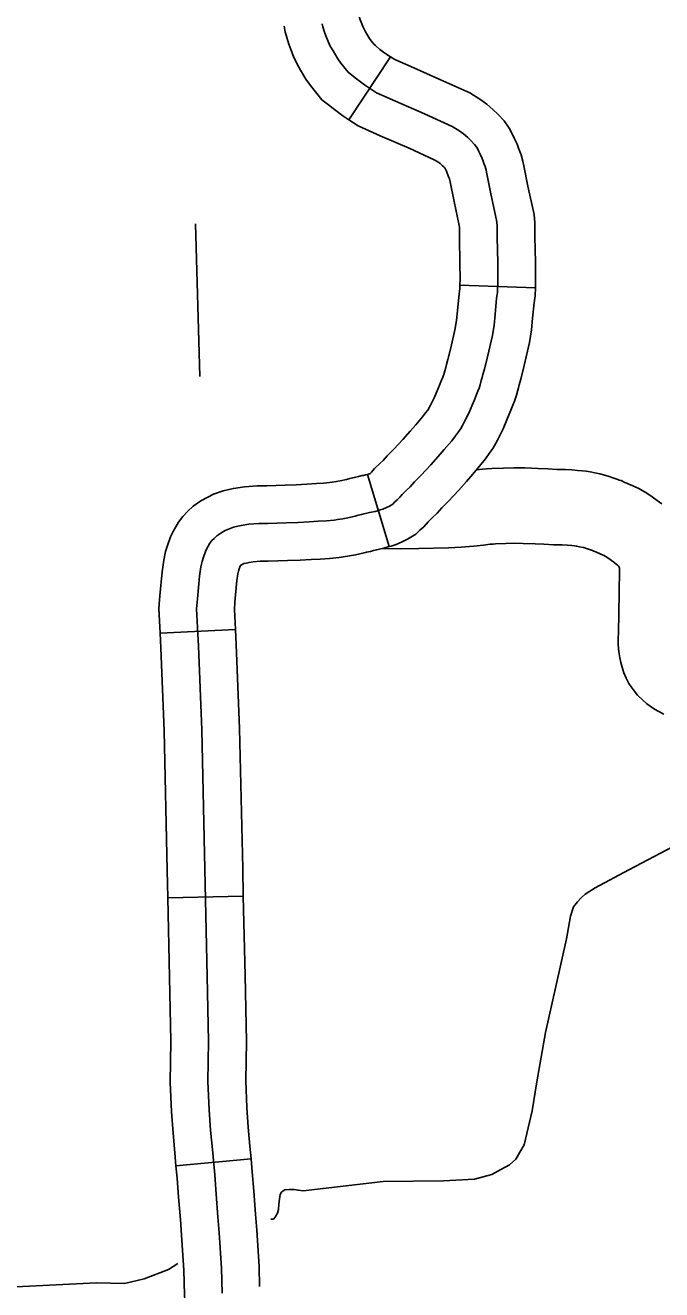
# Model space of a CAD drawing. Extents: x 1720274 to 1751788, y 372074 to 391887.
# Drawn here: x 1730899.4 to 1731099.2, y 375405 to 375802.1 of the extents above; entities that cross this region are included whole.
import ezdxf

# ---------------------------------------------------------------- set-up
doc = ezdxf.new("R2010")
doc.units = 0
for name, color, linetype in [('Level 32', 7, 'Continuous'), ('Level 35', 7, 'Continuous'), ('Level 4', 7, 'Continuous'), ('Level 45', 7, 'Continuous')]:
    doc.layers.add(name, color=color, linetype=linetype)

msp = doc.modelspace()

# ---------------------------------------------------------------- linework, layer by layer
at = {"layer": 'Level 32'}
for p, q in [((1731014.09, 375792.23), (1731001.02, 375772.46)), ((1731059.56, 375719.68), (1731035.87, 375720.47)), ((1731013.64, 375638.38), (1731006.87, 375661.09)), ((1730941.71, 375611.16), (1730965.38, 375612.37)), ((1730944.14, 375528.12), (1730967.84, 375528.64)), ((1730946.69, 375443.95), (1730970.29, 375446.12))]:
    msp.add_line(p, q, dxfattribs=at)
for points in [[(1731014.09, 375792.23), (1731012.65, 375793.18), (1731010.75, 375794.57), (1731009.31, 375795.8), (1731008.97, 375796.05), (1731008.01, 375797.23), (1731007.5, 375798), (1731006.24, 375800.07), (1731005.67, 375801.09), (1731005.36, 375801.72), (1731004.84, 375803.07), (1731004.55, 375803.83), (1731004.23, 375804.92), (1731004.19, 375805.06), (1731004.17, 375805.21)], [(1731001.02, 375772.46), (1730999.12, 375773.71), (1730996.02, 375775.98), (1730994.63, 375777.17), (1730992.53, 375778.69), (1730988.9, 375783.18), (1730987.52, 375785.25), (1730985.8, 375788.06), (1730984.62, 375790.15), (1730983.57, 375792.36), (1730982.74, 375794.53), (1730982.09, 375796.2), (1730981.46, 375798.35), (1730980.96, 375800.11), (1730980.71, 375801.86)], [(1731047.72, 375727.51), (1731047.58, 375735.63), (1731047.58, 375737.79), (1731047.52, 375739.35), (1731047.38, 375740.97), (1731045.62, 375749.15), (1731044.34, 375755.51), (1731044.07, 375756.66), (1731043.8, 375757.74), (1731043.39, 375758.76), (1731043.12, 375759.5), (1731042.85, 375760.25), (1731042.31, 375761.4), (1731041.71, 375762.68), (1731041.23, 375763.63), (1731040.49, 375764.64), (1731039.34, 375765.93), (1731038.33, 375766.87), (1731036.97, 375768.02), (1731035.49, 375769.11), (1731033.39, 375770.39), (1731024.74, 375774.31), (1731015.62, 375778.31), (1731009.67, 375780.94), (1731005.89, 375783.45), (1731003.39, 375785.27), (1731001.97, 375786.49), (1731000.75, 375787.37), (1730998.45, 375790.21), (1730997.51, 375791.63), (1730996.02, 375794.06), (1730995.14, 375795.62), (1730994.47, 375797.04), (1730993.79, 375798.8), (1730993.32, 375800.02), (1730992.85, 375801.64), (1730992.58, 375802.59)], [(1731059.56, 375719.68), (1731059.64, 375722.18), (1731059.57, 375727.69), (1731059.43, 375735.73), (1731059.43, 375738.05), (1731059.35, 375740.1), (1731059.13, 375742.71), (1731057.23, 375751.57), (1731055.92, 375758.04), (1731055.59, 375759.45), (1731055.1, 375761.4), (1731054.47, 375762.98), (1731054.26, 375763.55), (1731053.81, 375764.8), (1731053.03, 375766.45), (1731052.36, 375767.86), (1731051.38, 375769.82), (1731049.71, 375772.11), (1731047.82, 375774.22), (1731046.21, 375775.72), (1731044.31, 375777.34), (1731042.08, 375778.96), (1731038.96, 375780.88), (1731029.56, 375785.14), (1731020.4, 375789.15), (1731015.38, 375791.37), (1731014.09, 375792.23)], [(1731035.87, 375720.47), (1731035.93, 375722.42), (1731035.87, 375727.34), (1731035.73, 375735.53), (1731035.73, 375737.53), (1731035.69, 375738.6), (1731035.64, 375739.23), (1731034.02, 375746.74), (1731032.76, 375752.98), (1731032.55, 375753.87), (1731032.5, 375754.09), (1731032.32, 375754.54), (1731031.99, 375755.46), (1731031.9, 375755.69), (1731031.6, 375756.34), (1731031.12, 375757.34), (1731030.86, 375757.63), (1731030.44, 375758.03), (1731029.64, 375758.71), (1731028.89, 375759.25), (1731027.83, 375759.9), (1731019.92, 375763.49), (1731010.84, 375767.46), (1731003.96, 375770.51), (1731001.02, 375772.46)], [(1731010.26, 375649.73), (1731010.81, 375649.9), (1731011.68, 375650.17), (1731012.81, 375650.68), (1731013.74, 375651.11), (1731014.76, 375651.76), (1731015.36, 375652.31), (1731016.18, 375653.04), (1731016.99, 375653.94), (1731017.71, 375654.79), (1731019, 375656.03), (1731020.2, 375657.15), (1731021.61, 375658.73), (1731023.66, 375660.79), (1731026.7, 375664.08), (1731029.05, 375666.74), (1731030.97, 375668.88), (1731033.28, 375671.66), (1731034.48, 375673.16), (1731035.42, 375674.44), (1731036.15, 375675.51), (1731036.66, 375676.41), (1731037.13, 375677.31), (1731037.64, 375678.29), (1731038.67, 375680.35), (1731039.7, 375682.79), (1731040.42, 375684.54), (1731041.11, 375686.21), (1731041.49, 375687.19), (1731041.88, 375688.14), (1731042.22, 375689.21), (1731042.56, 375690.58), (1731042.82, 375691.47), (1731043.08, 375692.42), (1731043.55, 375694.09), (1731044.57, 375698.02), (1731046.07, 375704.74), (1731046.57, 375707.96), (1731046.91, 375711.28), (1731047.38, 375716.42), (1731047.65, 375718.25), (1731047.79, 375722.3), (1731047.72, 375727.51)], [(1731006.87, 375661.09), (1731007.37, 375661.24), (1731007.47, 375661.27), (1731007.74, 375661.39), (1731007.8, 375661.45), (1731008.07, 375661.75), (1731009.06, 375662.91), (1731010.84, 375664.63), (1731011.72, 375665.45), (1731012.99, 375666.87), (1731015.11, 375668.99), (1731017.9, 375672.03), (1731020.21, 375674.63), (1731022, 375676.62), (1731024.09, 375679.14), (1731025.07, 375680.36), (1731025.74, 375681.27), (1731026.09, 375681.79), (1731026.26, 375682.1), (1731026.63, 375682.79), (1731027.09, 375683.68), (1731027.9, 375685.3), (1731028.76, 375687.35), (1731029.47, 375689.06), (1731030.11, 375690.62), (1731030.49, 375691.59), (1731030.73, 375692.19), (1731030.82, 375692.45), (1731031.11, 375693.64), (1731031.4, 375694.66), (1731031.66, 375695.58), (1731032.11, 375697.19), (1731033.05, 375700.81), (1731034.42, 375706.95), (1731034.81, 375709.48), (1731035.11, 375712.42), (1731035.61, 375717.83), (1731035.83, 375719.31), (1731035.87, 375720.47)], [(1731013.64, 375638.38), (1731014.26, 375638.56), (1731015.89, 375639.07), (1731017.76, 375639.91), (1731019.44, 375640.7), (1731021.98, 375642.31), (1731023.31, 375643.52), (1731024.55, 375644.63), (1731025.9, 375646.13), (1731026.37, 375646.68), (1731027.15, 375647.44), (1731028.67, 375648.85), (1731030.23, 375650.59), (1731032.21, 375652.58), (1731035.49, 375656.14), (1731037.89, 375658.84), (1731039.94, 375661.13), (1731042.47, 375664.17), (1731043.89, 375665.95), (1731045.1, 375667.61), (1731046.21, 375669.23), (1731047.06, 375670.72), (1731047.63, 375671.82), (1731048.2, 375672.9), (1731049.44, 375675.4), (1731050.63, 375678.22), (1731051.38, 375680.03), (1731052.11, 375681.8), (1731052.5, 375682.79), (1731053.02, 375684.08), (1731053.62, 375685.96), (1731054.01, 375687.51), (1731054.23, 375688.29), (1731054.5, 375689.25), (1731054.98, 375690.98), (1731056.09, 375695.24), (1731057.72, 375702.54), (1731058.33, 375706.45), (1731058.7, 375710.13), (1731059.15, 375715.01), (1731059.47, 375717.18), (1731059.56, 375719.69)], [(1731006.87, 375661.09), (1731006.23, 375660.91), (1731005.6, 375660.76), (1731005.21, 375660.68), (1731003.98, 375660.43), (1731002.72, 375660.11), (1731002.15, 375659.96), (1731001.25, 375659.77), (1731000.26, 375659.52), (1730998.22, 375659.05), (1730997.06, 375658.83), (1730995.72, 375658.62), (1730994.89, 375658.5), (1730992.99, 375658.27), (1730990.81, 375658.17), (1730987.82, 375658.02), (1730984.48, 375657.81), (1730980.95, 375657.68), (1730975.27, 375657.52), (1730972.22, 375657.52), (1730968.19, 375657.2), (1730964.73, 375656.67), (1730963.34, 375656.29), (1730961.51, 375655.91), (1730958.49, 375654.82), (1730956.7, 375653.92), (1730954.49, 375652.72), (1730952.1, 375651.05), (1730950.34, 375649.45), (1730948.81, 375647.82), (1730947.54, 375646.05), (1730946.61, 375644.58), (1730945.9, 375643.31), (1730945, 375641.5), (1730944.05, 375638.78), (1730943.45, 375636.82), (1730942.84, 375634.17), (1730942.32, 375630.5), (1730941.61, 375622.95), (1730941.31, 375618.97), (1730941.71, 375611.16)], [(1731010.26, 375649.73), (1731009.25, 375649.45), (1731008.09, 375649.17), (1731007.49, 375649.06), (1731006.62, 375648.88), (1731005.74, 375648.66), (1731004.95, 375648.44), (1731003.9, 375648.22), (1731003.02, 375648), (1731000.66, 375647.46), (1730999.13, 375647.16), (1730997.48, 375646.9), (1730996.42, 375646.75), (1730993.97, 375646.45), (1730991.38, 375646.34), (1730988.5, 375646.19), (1730985.07, 375645.97), (1730981.33, 375645.84), (1730975.44, 375645.67), (1730972.69, 375645.67), (1730969.57, 375645.43), (1730967.19, 375645.06), (1730966.12, 375644.77), (1730964.76, 375644.48), (1730963.16, 375643.91), (1730962.18, 375643.41), (1730960.74, 375642.63), (1730959.51, 375641.77), (1730958.65, 375640.99), (1730957.99, 375640.29), (1730957.37, 375639.43), (1730956.8, 375638.52), (1730956.39, 375637.78), (1730955.94, 375636.88), (1730955.32, 375635.11), (1730954.91, 375633.75), (1730954.5, 375631.99), (1730954.09, 375629.11), (1730953.42, 375621.94), (1730953.18, 375618.82), (1730953.78, 375607.16), (1730954.85, 375580.87), (1730955.8, 375537.04), (1730956.54, 375503.46), (1730956.96, 375482.97), (1730956.75, 375470.41), (1730957.17, 375461.53), (1730957.59, 375455.09), (1730958.12, 375449.07), (1730958.86, 375441.05), (1730959.35, 375435.04), (1730959.89, 375427.89), (1730960.23, 375422.88), (1730960.96, 375411.75), (1730961.19, 375403.91)], [(1731013.64, 375638.38), (1731012.27, 375637.99), (1731010.59, 375637.58), (1731009.77, 375637.43), (1731009.26, 375637.32), (1731008.77, 375637.2), (1731007.75, 375636.91), (1731006.54, 375636.66), (1731005.77, 375636.47), (1731003.1, 375635.86), (1731001.19, 375635.49), (1730999.23, 375635.18), (1730997.94, 375635), (1730994.95, 375634.64), (1730991.95, 375634.5), (1730989.18, 375634.36), (1730985.66, 375634.13), (1730981.7, 375633.99), (1730975.6, 375633.82), (1730973.16, 375633.82), (1730970.95, 375633.65), (1730969.64, 375633.45), (1730968.89, 375633.24), (1730968.01, 375633.06), (1730967.83, 375632.99), (1730967.66, 375632.9), (1730967.06, 375632.58), (1730966.99, 375632.46), (1730966.87, 375632.26), (1730966.59, 375631.44), (1730966.36, 375630.69), (1730966.16, 375629.81), (1730965.86, 375627.72), (1730965.23, 375620.94), (1730965.05, 375618.67), (1730965.38, 375612.37)], [(1730941.71, 375611.16), (1730941.94, 375606.61), (1730943, 375580.5), (1730943.95, 375536.78), (1730944.14, 375528.12)], [(1730965.38, 375612.37), (1730965.62, 375607.7), (1730966.69, 375581.23), (1730967.65, 375537.3), (1730967.84, 375528.64)], [(1730944.14, 375528.12), (1730944.69, 375503.21), (1730945.11, 375482.95), (1730944.89, 375470.22), (1730945.34, 375460.87), (1730945.78, 375454.19), (1730946.32, 375448.01), (1730946.69, 375443.95)], [(1730967.84, 375528.64), (1730968.38, 375503.71), (1730968.81, 375482.99), (1730968.6, 375470.59), (1730969, 375462.2), (1730969.41, 375456), (1730969.92, 375450.13), (1730970.29, 375446.12)], [(1730946.69, 375443.95), (1730947.05, 375440.02), (1730947.53, 375434.11), (1730948.07, 375427.04), (1730948.41, 375422.09), (1730949.12, 375411.18), (1730949.35, 375403.34), (1730949.9, 375395.07), (1730951.08, 375383.56), (1730951.56, 375378.82), (1730952.04, 375361.49)], [(1730970.29, 375446.12), (1730970.66, 375442.07), (1730971.16, 375435.96), (1730971.71, 375428.74), (1730972.05, 375423.68), (1730972.8, 375412.31), (1730972.98, 375406)]]:
    msp.add_lwpolyline(points, dxfattribs=at)
at = {"layer": 'Level 35'}
for points in [[(1731104.86, 375545.23), (1731088.92, 375536.9), (1731078.36, 375531.26), (1731075.2, 375529.27), (1731073.91, 375528.1), (1731072.74, 375526.81), (1731071.56, 375525.28), (1731070.63, 375522.35), (1731069.34, 375515.19), (1731065.94, 375500.28), (1731062.77, 375485.73), (1731060.07, 375470.24), (1731058.55, 375461.21), (1731056.09, 375450.53), (1731054.68, 375448.18), (1731053.39, 375445.95), (1731051.4, 375444.19), (1731048.7, 375442.78), (1731045.89, 375441.14), (1731040.49, 375439.73), (1731030.76, 375439.15), (1731011.77, 375439.03), (1730986.67, 375436.1), (1730985.03, 375436.21), (1730983.86, 375436.45), (1730982.22, 375436.45), (1730980.93, 375436.33), (1730980.34, 375436.1), (1730979.87, 375435.63), (1730979.4, 375434.92), (1730979.17, 375433.4), (1730979.05, 375431.87), (1730978.93, 375430.23), (1730978.58, 375429.05), (1730977.88, 375427.76), (1730977.29, 375427.18), (1730976.47, 375427.18)], [(1730947.33, 375413.21), (1730944.35, 375411.33), (1730936.72, 375408.4), (1730930.51, 375406.99), (1730921.72, 375407.11), (1730892.17, 375405.7)]]:
    msp.add_lwpolyline(points, dxfattribs=at)
at = {"layer": 'Level 4'}
msp.add_lwpolyline([(1730952.83, 375739.79), (1730954.22, 375691.85)], dxfattribs=at)
at = {"layer": 'Level 45'}
for points in [[(1731041.07, 375662.49), (1731042.97, 375662.69), (1731044.25, 375662.82), (1731045.84, 375662.93), (1731049.51, 375663.05), (1731052.83, 375663.15), (1731056.3, 375663.1), (1731060.4, 375662.97), (1731063.46, 375662.84), (1731066.31, 375662.66), (1731068.99, 375662.58), (1731071.01, 375662.47), (1731072.79, 375662.35), (1731074.38, 375662.22), (1731075.53, 375662.07), (1731076.75, 375661.9), (1731078.19, 375661.58), (1731079.8, 375661.28), (1731081.39, 375660.86), (1731082.69, 375660.45), (1731083.91, 375660.03), (1731084.51, 375659.81), (1731085.42, 375659.5), (1731085.89, 375659.3), (1731086.45, 375659.11), (1731087.7, 375658.56), (1731088.25, 375658.32), (1731089.17, 375657.93), (1731089.97, 375657.57), (1731091.09, 375657.08), (1731092, 375656.63), (1731093.11, 375656.05), (1731094.09, 375655.46), (1731095.53, 375654.57), (1731098.59, 375652.37), (1731099.23, 375651.84)], [(1731011.42, 375637.78), (1731017.1, 375637.67), (1731022.94, 375637.79), (1731032.29, 375637.96), (1731036.24, 375638.21), (1731040.21, 375638.54), (1731043.27, 375638.89), (1731045.39, 375639.11), (1731046.3, 375639.2), (1731047.07, 375639.26), (1731050.25, 375639.36), (1731053.02, 375639.45), (1731055.74, 375639.4), (1731059.52, 375639.28), (1731062.22, 375639.17), (1731065.22, 375638.98), (1731067.98, 375638.9), (1731069.61, 375638.81), (1731071.04, 375638.72), (1731071.85, 375638.65), (1731072.4, 375638.58), (1731072.54, 375638.56), (1731073.4, 375638.36), (1731074.57, 375638.14), (1731074.8, 375638.08), (1731075.27, 375637.94), (1731075.98, 375637.69), (1731076.6, 375637.47), (1731076.88, 375637.37), (1731077.45, 375637.13), (1731077.89, 375636.98), (1731078.23, 375636.83), (1731078.97, 375636.51), (1731079.72, 375636.19), (1731080.33, 375635.92), (1731081.13, 375635.56), (1731081.3, 375635.49), (1731081.45, 375635.4), (1731081.76, 375635.22), (1731082.36, 375634.85), (1731084.19, 375633.53), (1731084.32, 375633.42)], [(1731084.32, 375633.42), (1731085.4, 375632.55), (1731085.69, 375632.3), (1731085.73, 375632.2), (1731086.01, 375631.67), (1731086.01, 375630.76), (1731085.88, 375624.04), (1731085.76, 375617.42), (1731085.67, 375611.6), (1731085.61, 375609.32), (1731085.59, 375608.01), (1731085.67, 375606.19), (1731085.89, 375604.67), (1731086.1, 375603.45), (1731086.4, 375602.01), (1731086.67, 375600.86), (1731086.98, 375599.84), (1731087.34, 375598.72), (1731088.04, 375597.04), (1731088.92, 375595.39), (1731089.69, 375594.31), (1731090.24, 375593.54), (1731091.66, 375591.78), (1731093.26, 375590.21), (1731094.59, 375589.02), (1731095.58, 375588.28), (1731096.63, 375587.5), (1731097.91, 375586.77), (1731099.85, 375585.76)]]:
    msp.add_lwpolyline(points, dxfattribs=at)

doc.saveas('drawing.dxf')
